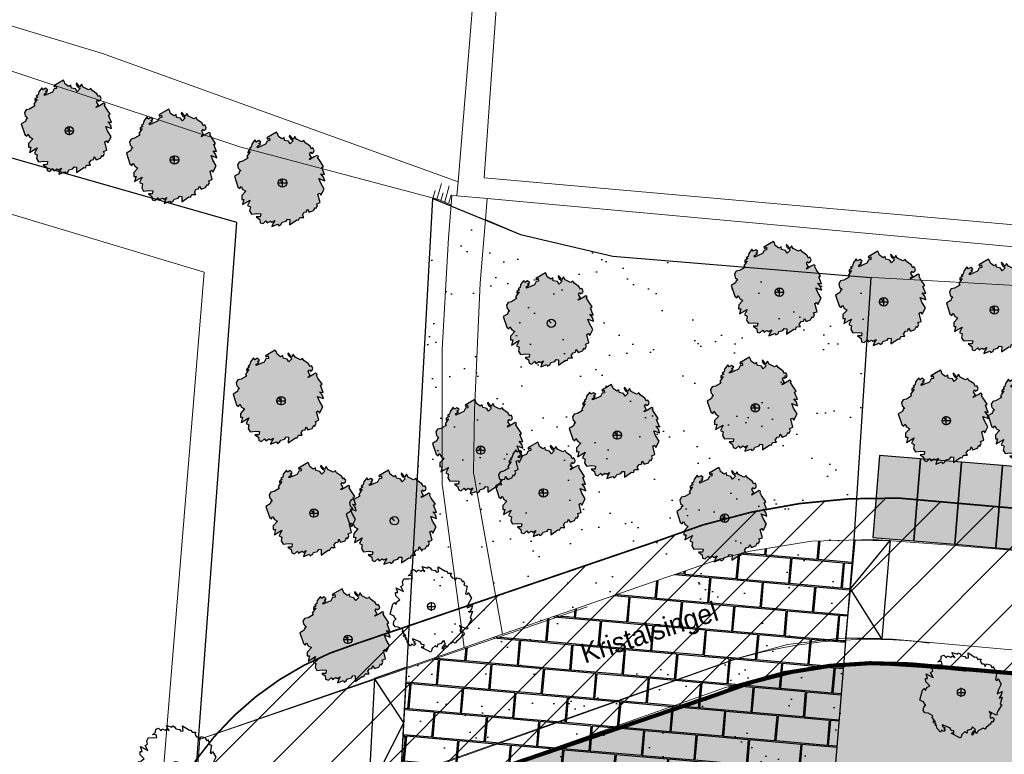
# Model space of a CAD drawing. Extents: x -1000932 to 2054797, y 285738 to 764020.
# Tile 513 of 656: x 283262 to 343121, y 585529 to 630166. Entities that reach past the tile are written whole.
import ezdxf

# ---------------------------------------------------------------- set-up
doc = ezdxf.new("R2010")
doc.units = 0
doc.header["$MEASUREMENT"] = 0
doc.linetypes.add('DASHDOT', pattern=[1, 0.5, -0.25, 0, -0.25])
doc.layers.get('0').update_dxf_attribs({"color": 1, "linetype": 'CONTINUOUS'})
for name, color, linetype in [('--schets', 3, 'CONTINUOUS'), ('--schets pp', 1, 'CONTINUOUS'), ('-boom', 8, 'CONTINUOUS'), ('-boom beschermd', 82, 'CONTINUOUS'), ('31.', 7, 'CONTINUOUS'), ('A-0010--', 4, 'CONTINUOUS'), ('A-0900-TERREIN', 14, 'CONTINUOUS'), ('bomen', 1, 'CONTINUOUS')]:
    doc.layers.add(name, color=color, linetype=linetype)
for name, color, linetype, lineweight in [('Q10', 7, 'CONTINUOUS', 0), ('S04', 7, 'CONTINUOUS', 0), ('T04', 84, 'CONTINUOUS', 0), ('T09', 7, 'CONTINUOUS', 0), ('V00', 7, 'CONTINUOUS', 0), ('W03', 5, 'CONTINUOUS', 0), ('Z06', 7, 'CONTINUOUS', 0)]:
    doc.layers.add(name, color=color, linetype=linetype, lineweight=lineweight)
doc.styles.add('Style-INTL_ISO_EQUAL', font='INTL_ISO_EQUAL.shx')

# ---------------------------------------------------------------- blocks, each defined once
blk = doc.blocks.new('S04')
at = {"layer": 'S04', "color": 7, "linetype": 'Continuous', "lineweight": 0}
for p, q in [((0, 0.0502), (0.0502, 0.0502)), ((0, 0.0251), (0.1004, 0.0251)), ((0, 0), (0.0502, 0)), ((0, -0.0251), (0.1004, -0.0251)), ((0, -0.0502), (0.0502, -0.0502))]:
    blk.add_line(p, q, dxfattribs=at)
blk = doc.blocks.new('eigendomssituatie')
at = {"layer": '--schets pp', "linetype": 'Continuous', "transparency": 33554495}
h = blk.add_hatch(color=72, dxfattribs=at)
h.dxf.hatch_style = 1
edge = h.paths.add_edge_path()
edge.add_line((-4176.73854586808, 36691.06924980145), (18463.26145401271, 34709.06924984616))
edge.add_arc((17095.50999903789, 29904.28082499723), 4995.671711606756, -8.030102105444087, 74.11024197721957, ccw=False)
edge.add_line((22042.19821628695, 29206.41871005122), (21519.26145413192, 23075.06924982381))
edge.add_line((21519.26145413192, 23075.06924982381), (20841.66028853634, 15037.05444403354))
edge.add_line((20841.66028853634, 15037.05444403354), (9221.227534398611, 16016.65189056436))
edge.add_line((9221.227534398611, 16016.65189056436), (-3884.161830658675, 17236.71420983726))
edge.add_line((-3884.161830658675, 17236.71420983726), (-5436.461187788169, 504.3732174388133))
edge.add_line((-5436.461187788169, 504.3732174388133), (0.01009560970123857, -0.01570527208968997))
edge.add_line((0.01009560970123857, -0.01570527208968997), (-2500.443734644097, -26949.25618684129))
edge.add_line((-2500.443734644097, -26949.25618684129), (-6846.575806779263, -26546.03876589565))
edge.add_line((-6846.575806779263, -26546.03876589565), (-6942.65260836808, -27581.58700016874))
edge.add_line((-6942.65260836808, -27581.58700016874), (-9441.92006868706, -27349.73178386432))
edge.add_line((-9441.92006868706, -27349.73178386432), (-9345.841399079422, -26314.14745333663))
edge.add_line((-9345.841399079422, -26314.14745333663), (-13692.1799018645, -25910.91512983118))
edge.add_line((-13692.1799018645, -25910.91512983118), (-13547.04518649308, -23805.32137516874))
edge.add_line((-13547.04518649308, -23805.32137516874), (-35801.37771154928, -21685.47999814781))
edge.add_line((-35801.37771154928, -21685.47999814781), (-39085.49633917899, -21480.62403194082))
edge.add_line((-39085.49633917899, -21480.62403194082), (-35449.19473665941, 20057.36991770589))
edge.add_line((-35449.19473665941, 20057.36991770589), (-40995.94876814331, 20385.16075669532))
edge.add_line((-40995.94876814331, 20385.16075669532), (-40395.08653578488, 23168.33528979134))
edge.add_arc((-32072.55263851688, 19913.76534113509), 8936.262978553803, 110.35386289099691, 158.6417595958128, ccw=False)
edge.add_line((-35180.73854598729, 28292.06924983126), (-16026.04323336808, 34806.76749201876))
edge.add_arc((-6099.484764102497, 10583.2012472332), 26178.57377053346, 85.78798549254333, 112.28329390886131, ccw=False)
at = {"layer": '--schets pp', "color": 72, "linetype": 'Continuous', "const_width": 250}
blk.add_lwpolyline([(-4176.73854586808, 36691.06924980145), (18463.26145401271, 34709.06924984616, -0.3745828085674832), (22042.19821628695, 29206.41871005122), (21519.26145413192, 23075.06924982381), (20841.66028853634, 15037.05444403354), (9221.227534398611, 16016.65189056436), (-3884.161830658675, 17236.71420983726), (-5436.461187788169, 504.3732174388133), (0.01009560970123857, -0.01570527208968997), (-2500.443734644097, -26949.25618684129), (-6846.575806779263, -26546.03876589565), (-6942.65260836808, -27581.58700016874), (-9441.92006868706, -27349.73178386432), (-9345.841399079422, -26314.14745333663), (-13692.1799018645, -25910.91512983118), (-13547.04518649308, -23805.32137516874), (-35801.37771154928, -21685.47999814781), (-39085.49633917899, -21480.62403194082), (-35449.19473665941, 20057.36991770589), (-40995.94876814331, 20385.16075669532), (-40395.08653578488, 23168.33528979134, -0.2138698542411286), (-35180.73854598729, 28292.06924983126), (-16026.04323336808, 34806.76749201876, -0.1161253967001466)], format="xyb", close=True, dxfattribs=at)
blk = doc.blocks.new('Boom2')
at = {"layer": '-boom beschermd', "linetype": 'Continuous', "transparency": 33554559}
h = blk.add_hatch(color=76, dxfattribs=at)
h.dxf.hatch_style = 1
h.paths.add_polyline_path([(2240.141075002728, 1374.766463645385), (2146.682121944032, 1534.056125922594), (2181.519351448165, 1631.045440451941), (2095.917912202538, 1672.609482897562), (1934.719123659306, 1577.977185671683), (1832.328912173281, 1517.874499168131), (1638.855365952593, 1404.301295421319), (1657.686024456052, 1476.504264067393), (1771.432777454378, 1543.341232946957), (1651.219506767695, 1748.129382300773), (1731.645532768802, 1871.831033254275), (1778.392115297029, 1792.229360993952), (1894.065031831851, 1860.110946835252), (1933.653675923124, 1975.169062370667), (1846.796372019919, 2123.085103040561), (1767.132160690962, 2076.341741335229), (1666.942831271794, 2246.987987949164), (1379.934805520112, 2444.611185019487), (1306.472365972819, 2569.766456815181), (1169.873849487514, 2489.639101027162), (844.5268539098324, 2650.628845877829), (741.234987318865, 2824.553776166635), (644.213260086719, 2655.331512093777), (427.2188535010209, 2905.186350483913), (407.8961862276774, 2828.68866730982), (480.0289215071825, 2705.808017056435), (656.815061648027, 2555.612111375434), (475.5552824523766, 2369.160615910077), (367.5066993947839, 2532.626519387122), (121.3562126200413, 2587.048410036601), (98.06576855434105, 2757.006413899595), (-38.46982344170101, 2676.840683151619), (-249.7553960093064, 2828.220939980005), (-308.1654745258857, 2997.497008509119), (-354.9713324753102, 3077.16053464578), (-946.667514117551, 2729.801284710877), (-906.5883834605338, 2661.517821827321), (-792.7790485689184, 2728.347663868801), (-776.1916387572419, 2569.746544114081), (-928.0936730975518, 2541.806113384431), (-1029.189389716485, 2344.748450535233), (-1517.74067203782, 2134.387594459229), (-1512.329084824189, 2229.421383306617), (-1341.616692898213, 2329.634876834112), (-1440.57784236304, 2393.960073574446), (-1315.360074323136, 2467.423198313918), (-1441.07545576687, 2577.239070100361), (-1600.40353582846, 2483.721098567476), (-1673.901557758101, 2608.915045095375), (-1864.634544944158, 2357.613609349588), (-1898.371300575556, 2177.709501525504), (-2013.921585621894, 2097.930107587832), (-1924.599891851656, 2039.85898357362), (-2095.27747223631, 1939.677123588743), (-2096.770641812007, 1829.302558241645), (-1958.169074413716, 1910.944152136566), (-2167.131348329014, 1601.712823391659), (-2107.028276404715, 1499.28745776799), (-2425.625418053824, 1312.213096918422), (-2629.748889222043, 1268.910172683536), (-2730.887056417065, 1102.447633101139), (-2687.611474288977, 898.3238621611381), (-2535.204357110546, 743.0166301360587), (-2626.248974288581, 689.5777892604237), (-2661.040189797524, 562.0246424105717), (-2922.734617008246, 408.3651811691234), (-2708.701920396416, -242.6399843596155), (-2588.630274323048, -342.9390319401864), (-2514.872299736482, -207.8644873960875), (-2407.991054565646, -389.9224308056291), (-2221.322100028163, -499.4450460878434), (-2475.123859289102, -770.8297417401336), (-2478.239149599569, -1007.253103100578), (-2341.545247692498, -1003.168333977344), (-2423.181575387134, -1318.629152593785), (-1959.918396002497, -1045.783964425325), (-2120.690183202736, -1378.183681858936), (-1954.502042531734, -1458.569703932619), (-1995.926428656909, -1690.881553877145), (-1879.03513097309, -1889.479187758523), (-1552.389413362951, -1855.372657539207), (-1320.192255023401, -1878.140929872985), (-1349.123504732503, -2063.437991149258), (-1591.288126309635, -2067.92125562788), (-1378.915912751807, -2221.141272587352), (-1353.618822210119, -2420.555610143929), (-1184.430145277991, -2474.250883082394), (-1006.358195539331, -2308.452764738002), (-932.8954133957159, -2433.639284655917), (-737.5511586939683, -2318.951755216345), (-638.6248207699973, -2383.30858549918), (-467.8850867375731, -2283.094792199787), (-569.0541594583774, -2449.58892250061), (-638.7877225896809, -2643.521321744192), (-275.3988389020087, -2506.685487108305), (-221.9948095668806, -2597.761737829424), (-96.80472623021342, -2524.267664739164), (-23.1128969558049, -2389.217284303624), (215.1559547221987, -2325.851315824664), (295.5119293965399, -2202.173871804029), (444.7190316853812, -2221.672086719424), (435.5481258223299, -2551.753402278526), (872.1380053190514, -2246.143979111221), (973.8677015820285, -2262.975032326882), (1045.584046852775, -2098.460163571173), (1287.745105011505, -2094.008190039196), (1207.618091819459, -1957.440921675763), (1320.136664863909, -1784.282902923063), (1462.563899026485, -1761.899804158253), (1516.235350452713, -1592.676230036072), (1623.116595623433, -1774.734173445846), (1888.83187087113, -1679.963857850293), (1987.994297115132, -1484.013393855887), (2034.765343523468, -1563.708553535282), (2129.239022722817, -1385.84182941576), (2078.980470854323, -1261.697857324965), (2287.321842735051, -1185.870174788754), (2158.631930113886, -680.039676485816), (2261.060859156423, -619.9053136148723), (2334.527204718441, -745.060542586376), (2534.143883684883, -369.7948894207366), (2326.29700600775, -16.83356961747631), (2218.516478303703, 260.4311739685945), (2567.790882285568, 127.5726252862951), (2496.10785023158, 350.5345326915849), (2341.264198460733, 546.7159466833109), (2554.470749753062, 503.746077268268), (2387.661646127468, 941.138933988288), (2490.055677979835, 1001.249475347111)])
at = {"layer": '-boom beschermd', "linetype": 'Continuous'}
blk.add_lwpolyline([(2240.141075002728, 1374.766463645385), (2146.682121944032, 1534.056125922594), (2181.519351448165, 1631.045440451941), (2095.917912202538, 1672.609482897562), (1934.719123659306, 1577.977185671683), (1832.328912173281, 1517.874499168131), (1638.855365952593, 1404.301295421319), (1657.686024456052, 1476.504264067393), (1771.432777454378, 1543.341232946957), (1651.219506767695, 1748.129382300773), (1731.645532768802, 1871.831033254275), (1778.392115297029, 1792.229360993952), (1894.065031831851, 1860.110946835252), (1933.653675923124, 1975.169062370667), (1846.796372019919, 2123.085103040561), (1767.132160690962, 2076.341741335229), (1666.942831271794, 2246.987987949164), (1379.934805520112, 2444.611185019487), (1306.472365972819, 2569.766456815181), (1169.873849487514, 2489.639101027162), (844.5268539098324, 2650.628845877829), (741.234987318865, 2824.553776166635), (644.213260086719, 2655.331512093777), (427.2188535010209, 2905.186350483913), (407.8961862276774, 2828.68866730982), (480.0289215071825, 2705.808017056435), (656.815061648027, 2555.612111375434), (475.5552824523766, 2369.160615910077), (367.5066993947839, 2532.626519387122), (121.3562126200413, 2587.048410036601), (98.06576855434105, 2757.006413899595), (-38.46982344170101, 2676.840683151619), (-249.7553960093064, 2828.220939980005), (-308.1654745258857, 2997.497008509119), (-354.9713324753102, 3077.16053464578), (-946.667514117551, 2729.801284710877), (-906.5883834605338, 2661.517821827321), (-792.7790485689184, 2728.347663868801), (-776.1916387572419, 2569.746544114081), (-928.0936730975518, 2541.806113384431), (-1029.189389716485, 2344.748450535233), (-1517.74067203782, 2134.387594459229), (-1512.329084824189, 2229.421383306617), (-1341.616692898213, 2329.634876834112), (-1440.57784236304, 2393.960073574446), (-1315.360074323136, 2467.423198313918), (-1441.07545576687, 2577.239070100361), (-1600.40353582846, 2483.721098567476), (-1673.901557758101, 2608.915045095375), (-1864.634544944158, 2357.613609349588), (-1898.371300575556, 2177.709501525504), (-2013.921585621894, 2097.930107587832), (-1924.599891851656, 2039.85898357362), (-2095.27747223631, 1939.677123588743), (-2096.770641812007, 1829.302558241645), (-1958.169074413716, 1910.944152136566), (-2167.131348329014, 1601.712823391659), (-2107.028276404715, 1499.28745776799), (-2425.625418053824, 1312.213096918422), (-2629.748889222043, 1268.910172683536), (-2730.887056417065, 1102.447633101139), (-2687.611474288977, 898.3238621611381), (-2535.204357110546, 743.0166301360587), (-2626.248974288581, 689.5777892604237), (-2661.040189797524, 562.0246424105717), (-2922.734617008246, 408.3651811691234), (-2708.701920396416, -242.6399843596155), (-2588.630274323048, -342.9390319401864), (-2514.872299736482, -207.8644873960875), (-2407.991054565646, -389.9224308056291), (-2221.322100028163, -499.4450460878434), (-2475.123859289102, -770.8297417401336), (-2478.239149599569, -1007.253103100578), (-2341.545247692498, -1003.168333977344), (-2423.181575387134, -1318.629152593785), (-1959.918396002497, -1045.783964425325), (-2120.690183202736, -1378.183681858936), (-1954.502042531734, -1458.569703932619), (-1995.926428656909, -1690.881553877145), (-1879.03513097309, -1889.479187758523), (-1552.389413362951, -1855.372657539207), (-1320.192255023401, -1878.140929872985), (-1349.123504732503, -2063.437991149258), (-1591.288126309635, -2067.92125562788), (-1378.915912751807, -2221.141272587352), (-1353.618822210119, -2420.555610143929), (-1184.430145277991, -2474.250883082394), (-1006.358195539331, -2308.452764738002), (-932.8954133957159, -2433.639284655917), (-737.5511586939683, -2318.951755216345), (-638.6248207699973, -2383.30858549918), (-467.8850867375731, -2283.094792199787), (-569.0541594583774, -2449.58892250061), (-638.7877225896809, -2643.521321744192), (-275.3988389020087, -2506.685487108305), (-221.9948095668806, -2597.761737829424), (-96.80472623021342, -2524.267664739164), (-23.1128969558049, -2389.217284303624), (215.1559547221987, -2325.851315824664), (295.5119293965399, -2202.173871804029), (444.7190316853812, -2221.672086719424), (435.5481258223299, -2551.753402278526), (872.1380053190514, -2246.143979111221), (973.8677015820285, -2262.975032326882), (1045.584046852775, -2098.460163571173), (1287.745105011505, -2094.008190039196), (1207.618091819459, -1957.440921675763), (1320.136664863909, -1784.282902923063), (1462.563899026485, -1761.899804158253), (1516.235350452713, -1592.676230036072), (1623.116595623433, -1774.734173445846), (1888.83187087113, -1679.963857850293), (1987.994297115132, -1484.013393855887), (2034.765343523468, -1563.708553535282), (2129.239022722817, -1385.84182941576), (2078.980470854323, -1261.697857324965), (2287.321842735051, -1185.870174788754), (2158.631930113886, -680.039676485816), (2261.060859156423, -619.9053136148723), (2334.527204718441, -745.060542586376), (2534.143883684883, -369.7948894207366), (2326.29700600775, -16.83356961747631), (2218.516478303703, 260.4311739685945), (2567.790882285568, 127.5726252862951), (2496.10785023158, 350.5345326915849), (2341.264198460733, 546.7159466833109), (2554.470749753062, 503.746077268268), (2387.661646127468, 941.138933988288), (2490.055677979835, 1001.249475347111)], close=True, dxfattribs=at)
blk.add_lwpolyline([(0, 0), (-162.9241695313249, 195.9990656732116)], dxfattribs=at)
blk.add_circle((0, 0), 254.8723577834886, dxfattribs=at)
blk = doc.blocks.new('boom')
at = {"layer": '31.', "color": 7, "linetype": 'Continuous'}
for points in [[(2251.80828051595, -1106.205926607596), (2173.887591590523, -1256.205493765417), (2210.303128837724, -1343.212250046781), (2134.01737931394, -1385.236413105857), (1982.216964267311, -1306.337424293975), (1885.793354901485, -1256.224297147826), (1703.603915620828, -1161.53094182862), (1724.220932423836, -1226.642753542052), (1831.338077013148, -1282.37241938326), (1731.107258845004, -1475.215363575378), (1810.449942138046, -1584.490554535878), (1849.428164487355, -1509.532590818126), (1958.351373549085, -1566.126334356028), (1999.960998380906, -1669.427246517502), (1927.535710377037, -1808.721166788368), (1852.517681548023, -1769.750629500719), (1768.989292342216, -1930.443442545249), (1515.964705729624, -2124.603458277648), (1454.715516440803, -2242.457359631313), (1326.085039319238, -2175.658874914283), (1036.296854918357, -2338.137602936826), (950.0803199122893, -2501.971368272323), (853.4300944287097, -2351.874397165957), (666.8589403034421, -2590.471371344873), (645.5920018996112, -2521.459279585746), (705.7373041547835, -2405.746017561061), (860.2430165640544, -2260.136272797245), (685.7817176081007, -2098.250700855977), (594.7287687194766, -2252.751059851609), (372.3060847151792, -2314.09832386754), (359.0236219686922, -2470.538109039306), (230.4509567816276, -2403.702663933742), (44.46268121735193, -2552.023372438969), (-0.947729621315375, -2709.492246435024), (-39.97943810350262, -2784.51713332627), (-597.1746060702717, -2494.899703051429), (-563.7541439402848, -2430.59817462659), (-456.5828730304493, -2486.320026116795), (-448.8926459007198, -2340.571254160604), (-589.0511153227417, -2322.190292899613), (-690.7442434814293, -2146.840910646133), (-1147.19952013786, -1977.583268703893), (-1137.773566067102, -2064.195474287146), (-977.0207761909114, -2147.749738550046), (-1064.44396277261, -2211.208338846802), (-946.5297172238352, -2272.451776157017), (-1056.263172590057, -2378.752786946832), (-1206.295684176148, -2300.781599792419), (-1267.571476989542, -2418.669929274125), (-1453.753130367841, -2197.96488541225), (-1493.066052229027, -2035.121278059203), (-1602.439628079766, -1967.644271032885), (-1523.534554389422, -1910.356782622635), (-1684.259961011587, -1826.82816559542), (-1690.826643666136, -1726.013215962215), (-1560.296378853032, -1794.106256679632), (-1765.85499384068, -1521.307316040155), (-1715.74770695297, -1424.856922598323), (-2015.770382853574, -1268.879820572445), (-2204.38651482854, -1238.911540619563), (-2304.670585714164, -1091.528656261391), (-2274.736274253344, -902.9164417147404), (-2142.746676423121, -753.7808347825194), (-2228.485123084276, -709.2262538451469), (-2266.297799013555, -594.2808795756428), (-2512.727176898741, -466.1631036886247), (-2347.774639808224, 138.9603937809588), (-2242.753754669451, 236.2958245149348), (-2168.968191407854, 116.3050894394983), (-2079.855939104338, 287.7469081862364), (-1914.390939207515, 396.6484921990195), (-2159.162320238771, 632.7459877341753), (-2173.146963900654, 848.692170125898), (-2048.015596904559, 851.4008923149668), (-2137.499847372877, 1135.897056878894), (-1701.209176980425, 908.3335933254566), (-1863.818897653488, 1204.585402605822), (-1715.713569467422, 1285.889265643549), (-1764.518872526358, 1496.275491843), (-1667.032586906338, 1683.306273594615), (-1366.868504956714, 1667.519393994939), (-1155.708429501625, 1699.277924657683), (-1190.879303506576, 1867.275065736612), (-1412.43674064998, 1859.967295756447), (-1225.537870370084, 2010.017902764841), (-1211.815051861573, 2193.478551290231), (-1059.70369904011, 2250.533744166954), (-889.1232609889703, 2107.382555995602), (-827.8782579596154, 2225.265453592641), (-643.9286475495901, 2129.643180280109), (-556.5404370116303, 2193.125344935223), (-395.7491250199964, 2109.577628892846), (-496.0681719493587, 2256.984077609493), (-568.9489074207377, 2430.958846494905), (-230.3545297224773, 2323.012531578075), (-185.8318856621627, 2408.773994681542), (-67.94424363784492, 2347.496129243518), (5.775274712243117, 2227.525459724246), (226.5480552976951, 2180.836944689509), (305.8248332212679, 2071.58085274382), (441.2807912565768, 2096.433503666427), (417.3459203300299, 2397.702575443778), (830.8054949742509, 2138.941381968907), (922.993691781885, 2159.116191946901), (996.295911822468, 2012.128974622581), (1217.841430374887, 2019.464624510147), (1151.039446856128, 1890.865216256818), (1262.043796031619, 1737.899254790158), (1393.285145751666, 1724.148071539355), (1450.313874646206, 1572.001324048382), (1539.426126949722, 1743.443142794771), (1786.763878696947, 1669.339513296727), (1886.634697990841, 1494.912051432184), (1925.631290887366, 1569.961469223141), (2020.362428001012, 1411.834044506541)], [(2020.362428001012, 1411.834044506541), (1980.268502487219, 1295.998359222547), (2174.275552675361, 1236.508194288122), (2080.48679799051, 768.0988398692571), (2176.937790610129, 717.960065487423), (2238.186700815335, 835.8158999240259), (2438.329387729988, 502.2257036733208), (2264.97943182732, 169.8100759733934), (2179.532251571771, -88.69085307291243), (2492.516642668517, 49.20364684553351), (2437.501084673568, -157.9729910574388), (2305.214954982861, -344.5843578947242), (2498.067593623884, -295.2585980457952), (2366.214191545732, -702.9093504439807), (2462.630068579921, -753.023593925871), (2251.80828051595, -1106.205926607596)]]:
    blk.add_lwpolyline(points, dxfattribs=at)
blk.add_circle((0, 0), 234.5930326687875, dxfattribs=at)
blk = doc.blocks.new('UNNAMED')
at = {"color": 0}
for p, q in [((-0.5, 0), (0.5, 0)), ((0, -0.5), (0, 0.5))]:
    blk.add_line(p, q, dxfattribs=at)
blk = doc.blocks.new('nieuwe bomen')
at = {"layer": '-boom beschermd', "linetype": 'Continuous', "true_color": 0xd5bf15, "transparency": 33554559}
h = blk.add_hatch(color=52, dxfattribs=at)
h.dxf.hatch_style = 1
h.paths.add_polyline_path([(2240.141075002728, 1374.766463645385), (2146.682121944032, 1534.056125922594), (2181.519351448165, 1631.045440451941), (2095.917912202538, 1672.609482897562), (1934.719123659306, 1577.977185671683), (1832.328912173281, 1517.874499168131), (1638.855365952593, 1404.301295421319), (1657.686024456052, 1476.504264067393), (1771.432777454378, 1543.341232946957), (1651.219506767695, 1748.129382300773), (1731.645532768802, 1871.831033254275), (1778.392115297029, 1792.229360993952), (1894.065031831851, 1860.110946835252), (1933.653675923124, 1975.169062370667), (1846.796372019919, 2123.085103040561), (1767.132160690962, 2076.341741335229), (1666.942831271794, 2246.987987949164), (1379.934805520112, 2444.611185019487), (1306.472365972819, 2569.766456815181), (1169.873849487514, 2489.639101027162), (844.5268539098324, 2650.628845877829), (741.234987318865, 2824.553776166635), (644.213260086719, 2655.331512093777), (427.2188535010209, 2905.186350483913), (407.8961862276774, 2828.68866730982), (480.0289215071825, 2705.808017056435), (656.815061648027, 2555.612111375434), (475.5552824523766, 2369.160615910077), (367.5066993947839, 2532.626519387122), (121.3562126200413, 2587.048410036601), (98.06576855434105, 2757.006413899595), (-38.46982344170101, 2676.840683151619), (-249.7553960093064, 2828.220939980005), (-308.1654745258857, 2997.497008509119), (-354.9713324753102, 3077.16053464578), (-946.667514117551, 2729.801284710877), (-906.5883834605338, 2661.517821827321), (-792.7790485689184, 2728.347663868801), (-776.1916387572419, 2569.746544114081), (-928.0936730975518, 2541.806113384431), (-1029.189389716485, 2344.748450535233), (-1517.74067203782, 2134.387594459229), (-1512.329084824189, 2229.421383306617), (-1341.616692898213, 2329.634876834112), (-1440.57784236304, 2393.960073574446), (-1315.360074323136, 2467.423198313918), (-1441.07545576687, 2577.239070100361), (-1600.40353582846, 2483.721098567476), (-1673.901557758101, 2608.915045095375), (-1864.634544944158, 2357.613609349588), (-1898.371300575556, 2177.709501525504), (-2013.921585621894, 2097.930107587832), (-1924.599891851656, 2039.85898357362), (-2095.27747223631, 1939.677123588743), (-2096.770641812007, 1829.302558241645), (-1958.169074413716, 1910.944152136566), (-2167.131348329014, 1601.712823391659), (-2107.028276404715, 1499.28745776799), (-2425.625418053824, 1312.213096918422), (-2629.748889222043, 1268.910172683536), (-2730.887056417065, 1102.447633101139), (-2687.611474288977, 898.3238621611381), (-2535.204357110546, 743.0166301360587), (-2626.248974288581, 689.5777892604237), (-2661.040189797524, 562.0246424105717), (-2922.734617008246, 408.3651811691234), (-2708.701920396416, -242.6399843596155), (-2588.630274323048, -342.9390319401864), (-2514.872299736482, -207.8644873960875), (-2407.991054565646, -389.9224308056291), (-2221.322100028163, -499.4450460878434), (-2475.123859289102, -770.8297417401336), (-2478.239149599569, -1007.253103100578), (-2341.545247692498, -1003.168333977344), (-2423.181575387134, -1318.629152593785), (-1959.918396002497, -1045.783964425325), (-2120.690183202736, -1378.183681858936), (-1954.502042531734, -1458.569703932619), (-1995.926428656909, -1690.881553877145), (-1879.03513097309, -1889.479187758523), (-1552.389413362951, -1855.372657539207), (-1320.192255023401, -1878.140929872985), (-1349.123504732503, -2063.437991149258), (-1591.288126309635, -2067.92125562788), (-1378.915912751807, -2221.141272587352), (-1353.618822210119, -2420.555610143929), (-1184.430145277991, -2474.250883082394), (-1006.358195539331, -2308.452764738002), (-932.8954133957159, -2433.639284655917), (-737.5511586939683, -2318.951755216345), (-638.6248207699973, -2383.30858549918), (-467.8850867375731, -2283.094792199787), (-569.0541594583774, -2449.58892250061), (-638.7877225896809, -2643.521321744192), (-275.3988389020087, -2506.685487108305), (-221.9948095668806, -2597.761737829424), (-96.80472623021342, -2524.267664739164), (-23.1128969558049, -2389.217284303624), (215.1559547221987, -2325.851315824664), (295.5119293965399, -2202.173871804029), (444.7190316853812, -2221.672086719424), (435.5481258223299, -2551.753402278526), (872.1380053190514, -2246.143979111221), (973.8677015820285, -2262.975032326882), (1045.584046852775, -2098.460163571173), (1287.745105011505, -2094.008190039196), (1207.618091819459, -1957.440921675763), (1320.136664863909, -1784.282902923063), (1462.563899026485, -1761.899804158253), (1516.235350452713, -1592.676230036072), (1623.116595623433, -1774.734173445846), (1888.83187087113, -1679.963857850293), (1987.994297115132, -1484.013393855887), (2034.765343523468, -1563.708553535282), (2129.239022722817, -1385.84182941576), (2078.980470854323, -1261.697857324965), (2287.321842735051, -1185.870174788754), (2158.631930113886, -680.039676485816), (2261.060859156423, -619.9053136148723), (2334.527204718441, -745.060542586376), (2534.143883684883, -369.7948894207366), (2326.29700600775, -16.83356961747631), (2218.516478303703, 260.4311739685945), (2567.790882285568, 127.5726252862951), (2496.10785023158, 350.5345326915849), (2341.264198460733, 546.7159466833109), (2554.470749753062, 503.746077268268), (2387.661646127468, 941.138933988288), (2490.055677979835, 1001.249475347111)])
at = {"layer": '-boom beschermd', "color": 52, "linetype": 'Continuous', "true_color": 0xd5bf15}
blk.add_lwpolyline([(2240.141075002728, 1374.766463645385), (2146.682121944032, 1534.056125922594), (2181.519351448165, 1631.045440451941), (2095.917912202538, 1672.609482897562), (1934.719123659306, 1577.977185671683), (1832.328912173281, 1517.874499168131), (1638.855365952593, 1404.301295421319), (1657.686024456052, 1476.504264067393), (1771.432777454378, 1543.341232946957), (1651.219506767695, 1748.129382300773), (1731.645532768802, 1871.831033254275), (1778.392115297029, 1792.229360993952), (1894.065031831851, 1860.110946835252), (1933.653675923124, 1975.169062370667), (1846.796372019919, 2123.085103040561), (1767.132160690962, 2076.341741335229), (1666.942831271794, 2246.987987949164), (1379.934805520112, 2444.611185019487), (1306.472365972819, 2569.766456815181), (1169.873849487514, 2489.639101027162), (844.5268539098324, 2650.628845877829), (741.234987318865, 2824.553776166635), (644.213260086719, 2655.331512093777), (427.2188535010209, 2905.186350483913), (407.8961862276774, 2828.68866730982), (480.0289215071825, 2705.808017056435), (656.815061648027, 2555.612111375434), (475.5552824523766, 2369.160615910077), (367.5066993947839, 2532.626519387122), (121.3562126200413, 2587.048410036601), (98.06576855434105, 2757.006413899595), (-38.46982344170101, 2676.840683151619), (-249.7553960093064, 2828.220939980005), (-308.1654745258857, 2997.497008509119), (-354.9713324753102, 3077.16053464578), (-946.667514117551, 2729.801284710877), (-906.5883834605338, 2661.517821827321), (-792.7790485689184, 2728.347663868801), (-776.1916387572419, 2569.746544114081), (-928.0936730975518, 2541.806113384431), (-1029.189389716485, 2344.748450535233), (-1517.74067203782, 2134.387594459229), (-1512.329084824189, 2229.421383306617), (-1341.616692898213, 2329.634876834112), (-1440.57784236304, 2393.960073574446), (-1315.360074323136, 2467.423198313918), (-1441.07545576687, 2577.239070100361), (-1600.40353582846, 2483.721098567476), (-1673.901557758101, 2608.915045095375), (-1864.634544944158, 2357.613609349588), (-1898.371300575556, 2177.709501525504), (-2013.921585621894, 2097.930107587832), (-1924.599891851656, 2039.85898357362), (-2095.27747223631, 1939.677123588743), (-2096.770641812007, 1829.302558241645), (-1958.169074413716, 1910.944152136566), (-2167.131348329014, 1601.712823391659), (-2107.028276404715, 1499.28745776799), (-2425.625418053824, 1312.213096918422), (-2629.748889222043, 1268.910172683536), (-2730.887056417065, 1102.447633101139), (-2687.611474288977, 898.3238621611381), (-2535.204357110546, 743.0166301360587), (-2626.248974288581, 689.5777892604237), (-2661.040189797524, 562.0246424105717), (-2922.734617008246, 408.3651811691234), (-2708.701920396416, -242.6399843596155), (-2588.630274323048, -342.9390319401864), (-2514.872299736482, -207.8644873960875), (-2407.991054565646, -389.9224308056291), (-2221.322100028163, -499.4450460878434), (-2475.123859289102, -770.8297417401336), (-2478.239149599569, -1007.253103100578), (-2341.545247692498, -1003.168333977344), (-2423.181575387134, -1318.629152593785), (-1959.918396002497, -1045.783964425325), (-2120.690183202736, -1378.183681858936), (-1954.502042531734, -1458.569703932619), (-1995.926428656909, -1690.881553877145), (-1879.03513097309, -1889.479187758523), (-1552.389413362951, -1855.372657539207), (-1320.192255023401, -1878.140929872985), (-1349.123504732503, -2063.437991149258), (-1591.288126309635, -2067.92125562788), (-1378.915912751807, -2221.141272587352), (-1353.618822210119, -2420.555610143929), (-1184.430145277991, -2474.250883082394), (-1006.358195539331, -2308.452764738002), (-932.8954133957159, -2433.639284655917), (-737.5511586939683, -2318.951755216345), (-638.6248207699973, -2383.30858549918), (-467.8850867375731, -2283.094792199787), (-569.0541594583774, -2449.58892250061), (-638.7877225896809, -2643.521321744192), (-275.3988389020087, -2506.685487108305), (-221.9948095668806, -2597.761737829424), (-96.80472623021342, -2524.267664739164), (-23.1128969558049, -2389.217284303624), (215.1559547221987, -2325.851315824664), (295.5119293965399, -2202.173871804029), (444.7190316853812, -2221.672086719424), (435.5481258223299, -2551.753402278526), (872.1380053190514, -2246.143979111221), (973.8677015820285, -2262.975032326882), (1045.584046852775, -2098.460163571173), (1287.745105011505, -2094.008190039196), (1207.618091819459, -1957.440921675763), (1320.136664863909, -1784.282902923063), (1462.563899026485, -1761.899804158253), (1516.235350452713, -1592.676230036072), (1623.116595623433, -1774.734173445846), (1888.83187087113, -1679.963857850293), (1987.994297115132, -1484.013393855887), (2034.765343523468, -1563.708553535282), (2129.239022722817, -1385.84182941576), (2078.980470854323, -1261.697857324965), (2287.321842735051, -1185.870174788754), (2158.631930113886, -680.039676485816), (2261.060859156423, -619.9053136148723), (2334.527204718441, -745.060542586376), (2534.143883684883, -369.7948894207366), (2326.29700600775, -16.83356961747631), (2218.516478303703, 260.4311739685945), (2567.790882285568, 127.5726252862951), (2496.10785023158, 350.5345326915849), (2341.264198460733, 546.7159466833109), (2554.470749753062, 503.746077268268), (2387.661646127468, 941.138933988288), (2490.055677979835, 1001.249475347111)], close=True, dxfattribs=at)
blk.add_lwpolyline([(0, 0), (-162.9241695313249, 195.9990656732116)], dxfattribs=at)
blk.add_circle((0, 0), 254.8723577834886, dxfattribs=at)

msp = doc.modelspace()

# ---------------------------------------------------------------- hatches: boundary and pattern name
at = {"layer": '--schets pp', "linetype": 'Continuous'}
h = msp.add_hatch(color=71, dxfattribs=at)
h.dxf.hatch_style = 1
h.paths.add_polyline_path([(352977.613002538, 602251.9487771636), (352569.6213607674, 597268.6222957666), (355061.284601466, 597064.6264748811), (355469.2762432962, 602047.952956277)])
h.paths.add_polyline_path([(335535.9703154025, 603679.9195235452), (335127.9786736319, 598696.5930421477), (337619.6419143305, 598492.5972212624), (338027.6335561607, 603475.9237026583)])
h.paths.add_polyline_path([(338027.6335561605, 603475.9237026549), (337619.6419143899, 598492.5972212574), (340111.3051550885, 598288.6014003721), (340519.2967969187, 603271.927881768)])
h.paths.add_polyline_path([(340519.2967969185, 603271.9278817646), (340111.3051551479, 598288.6014003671), (342602.9683958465, 598084.6055794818), (343010.9600376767, 603067.9320608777)])
h.paths.add_polyline_path([(343010.9600376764, 603067.9320608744), (342602.9683959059, 598084.6055794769), (345094.6316366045, 597880.6097585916), (345502.6232784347, 602863.9362399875)])
h.paths.add_polyline_path([(345502.6232784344, 602863.9362399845), (345094.6316366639, 597880.609758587), (347586.2948773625, 597676.6139377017), (347994.2865191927, 602659.9404190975)])
h.paths.add_polyline_path([(347994.2865191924, 602659.9404190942), (347586.2948774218, 597676.6139376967), (350077.9581181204, 597472.6181168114), (350485.9497599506, 602455.9445982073)])
h.paths.add_polyline_path([(350485.9497608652, 602455.944598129), (350077.9581190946, 597472.6181167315), (352569.6213597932, 597268.6222958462), (352977.6130016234, 602251.9487772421)])
h = msp.add_hatch(dxfattribs=at)
h.set_pattern_fill('ANSI31', color=241, scale=20000)
h.set_pattern_definition([(45, (0, 0), (-1767.766952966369, 1767.766952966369), [])])
edge = h.paths.add_edge_path()
edge.add_line((355804.7511520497, 599424.8507344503), (354111.3177823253, 580081.0911526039))
edge.add_line((354111.3177823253, 580081.0911526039), (361601.6670026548, 579453.9825543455))
edge.add_line((361601.6670026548, 579453.9825543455), (354729.8815622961, 500066.6636393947))
edge.add_line((354729.8815622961, 500066.6636393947), (345617.5396752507, 493354.47228252))
edge.add_line((345617.5396752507, 493354.47228252), (344373.9413207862, 482143.6864718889))
edge.add_line((344373.9413207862, 482143.6864718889), (343887.1058944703, 482209.9640236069))
edge.add_line((343887.1058944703, 482209.9640236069), (340754.5433487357, 459200.0250188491))
edge.add_line((340754.5433487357, 459200.0250188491), (314922.2949527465, 465342.6042660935))
edge.add_line((314922.2949527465, 465342.6042660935), (318240.7456150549, 486994.8467683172))
edge.add_line((318240.7456150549, 486994.8467683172), (286025.0114112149, 493299.4517478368))
edge.add_line((286025.0114112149, 493299.4517478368), (290594.9185933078, 575452.4547945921))
edge.add_arc((309231.8188555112, 574415.7440086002), 18665.71243315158, 106.97638786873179, 176.8161014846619, ccw=False)
edge.add_line((303781.8493533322, 592268.1010816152), (321937.56925588, 598455.6892980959))
edge.add_arc((335714.4237618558, 564014.9986440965), 37093.97380711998, 88.43968645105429, 111.8022387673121, ccw=False)
edge.add_line((336724.4645847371, 601095.2185779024), (338248.2503043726, 600961.8200224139))
edge.add_line((338248.2503043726, 600961.8200224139), (355804.7511520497, 599424.8507344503))
edge = h.paths.add_edge_path(flags=16)
edge.add_line((344970.7460233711, 590335.0579495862), (343273.9974750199, 570953.4297279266))
edge.add_line((343273.9974750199, 570953.4297279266), (350774.1102127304, 570325.5037064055))
edge.add_line((350774.1102127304, 570325.5037064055), (345157.2144449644, 505435.4835656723))
edge.add_line((345157.2144449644, 505435.4835656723), (336161.2691324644, 498809.0304406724))
edge.add_line((336161.2691324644, 498809.0304406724), (335565.1519449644, 493435.1554406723))
edge.add_line((335565.1519449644, 493435.1554406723), (335327.4592749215, 493467.5148117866))
edge.add_line((335327.4592749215, 493467.5148117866), (332334.2378824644, 471481.0929406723))
edge.add_line((332334.2378824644, 471481.0929406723), (326203.2849696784, 472938.9553594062))
edge.add_line((326203.2849696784, 472938.9553594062), (329579.1206949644, 494965.6241906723))
edge.add_line((329579.1206949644, 494965.6241906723), (296493.3313912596, 501440.4985696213))
edge.add_line((296493.3313912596, 501440.4985696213), (300579.4827126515, 574897.0456240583))
edge.add_arc((309231.8188555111, 574415.7440086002), 8665.712433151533, 106.1143616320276, 176.8161014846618, ccw=False)
edge.add_line((306826.6029566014, 582740.977245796), (325429.2066324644, 589080.8663781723))
edge.add_arc((335714.4237618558, 564014.9986440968), 27093.97380711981, 89.0254667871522, 112.30969579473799, ccw=False)
edge.add_line((336175.2378824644, 591105.053406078), (337376.1441324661, 590999.9210656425))
edge.add_line((337376.1441324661, 590999.9210656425), (344970.7460233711, 590335.0579495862))
at = {"layer": '-boom', "linetype": 'Continuous', "ltscale": 100}
h = msp.add_hatch(dxfattribs=at)
h.set_pattern_fill('AR-SAND', color=102, scale=2000)
h.set_pattern_definition([(37.50000000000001, (525442.8780962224, 0), (-125.9867162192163, 3853.647538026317), [0, -3040, 0, -3400, 0, -3250]), (7.499999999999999, (525442.8780962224, 0), (3539.553410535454, 5644.292130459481), [0, -1640, 0, -2740, 0, -1050]), (327.5, (522982.8780962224, 0), (6228.28372350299, 11.31810707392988), [0, -1000, 0, -3600, 0, -4700]), (317.5, (522982.8780962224, 0), (6012.253209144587, 1755.351129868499), [0, -500, 0, -2360, 0, -2700])])
h.paths.add_polyline_path([(303510.3886062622, 544865.1368257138), (305886.1327687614, 574077.0349352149), (308384.7106612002, 619307.184064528), (313718.1441324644, 617118.92106565), (319321.1441324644, 615802.9210656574), (335014.0804616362, 614571.8300984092), (333094.7891780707, 585192.218832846), (330583.6395679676, 557369.1361904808), (318628.1786220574, 558440.3853793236), (317442.5613213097, 545408.0912011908), (310283.2885065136, 546072.2943711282), (310098.6652294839, 544211.4741169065)])
h = msp.add_hatch(dxfattribs=at)
h.set_pattern_fill('AR-B816C', color=253, scale=200, angle=175)
h.set_pattern_definition([(175, (0, 0), (-1733.360705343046, -1454.46232855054), [3125, -75]), (175, (1587.374836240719, -214.163790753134), (-1733.360705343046, -1454.46232855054), [3125, -75]), (265, (0, 0), (1454.46232855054, -1733.360705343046), [-1675, 1525]), (265, (74.71460235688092, -6.536680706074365), (1454.46232855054, -1733.360705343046), [-1675, 1525])])
h.paths.add_polyline_path([(303510.3886062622, 544865.1368257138), (305834.0035622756, 574080.7517348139), (306806.9784077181, 590746.511480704), (325246.2917145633, 597196.2966428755), (327664.1441323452, 597881.9210656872), (331443.8449812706, 598488.9234073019), (333967.7615598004, 598556.875776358), (330583.3078765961, 557365.4611101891), (318628.1786220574, 558440.3853793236), (317442.5613213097, 545408.0912011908), (310283.2885065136, 546072.2943711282), (310098.6652294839, 544211.4741169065)])

# ---------------------------------------------------------------- linework, layer by layer
at = {"layer": '--schets pp', "ltscale": 200}
for points in [[(335535.9703154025, 603679.9195235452), (335127.9786736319, 598696.5930421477), (337619.6419143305, 598492.5972212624), (338027.6335561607, 603475.9237026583)], [(338027.6335561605, 603475.9237026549), (337619.6419143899, 598492.5972212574), (340111.3051550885, 598288.6014003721), (340519.2967969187, 603271.927881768)], [(340519.2967969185, 603271.9278817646), (340111.3051551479, 598288.6014003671), (342602.9683958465, 598084.6055794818), (343010.9600376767, 603067.9320608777)], [(343010.9600376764, 603067.9320608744), (342602.9683959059, 598084.6055794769), (345094.6316366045, 597880.6097585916), (345502.6232784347, 602863.9362399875)]]:
    msp.add_lwpolyline(points, close=True, dxfattribs=at)
at = {"layer": '--schets pp', "color": 241, "linetype": 'Continuous', "const_width": 100}
for points in [[(355804.7511520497, 599424.8507344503), (354111.3177823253, 580081.0911526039), (361601.6670026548, 579453.9825543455), (354729.8815622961, 500066.6636393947), (345617.5396752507, 493354.47228252), (344373.9413207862, 482143.6864718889), (343887.1058944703, 482209.9640236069), (340754.5433487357, 459200.0250188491), (314922.2949527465, 465342.6042660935), (318240.7456150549, 486994.8467683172), (286025.0114112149, 493299.4517478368), (290594.9185933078, 575452.4547945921, -0.3145300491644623), (303781.8493533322, 592268.1010816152), (321937.56925588, 598455.6892980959, -0.1022929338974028), (336724.4645847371, 601095.2185779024), (338248.2503043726, 600961.8200224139)], [(344970.7460233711, 590335.0579495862), (343273.9974750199, 570953.4297279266), (350774.1102127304, 570325.5037064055), (345157.2144449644, 505435.4835656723), (336161.2691324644, 498809.0304406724), (335565.1519449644, 493435.1554406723), (335327.4592749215, 493467.5148117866), (332334.2378824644, 471481.0929406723), (326203.2849696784, 472938.9553594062), (329579.1206949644, 494965.6241906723), (296493.3313912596, 501440.4985696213), (300579.4827126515, 574897.0456240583, -0.3186683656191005), (306826.6029566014, 582740.977245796), (325429.2066324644, 589080.8663781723, -0.1019476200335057), (336175.2378824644, 591105.053406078), (337376.1441324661, 590999.9210656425)]]:
    msp.add_lwpolyline(points, format="xyb", close=True, dxfattribs=at)
at = {"linetype": 'Continuous'}
for points in [[(303510.3886062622, 544865.1368257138), (305886.1327687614, 574077.0349352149), (308384.7106612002, 619307.184064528), (313718.1441324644, 617118.92106565), (319321.1441324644, 615802.9210656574), (335009.9887001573, 614509.2016081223), (333967.7615598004, 598556.875776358), (330583.3078765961, 557365.4611101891), (318628.1786220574, 558440.3853793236), (317442.5613213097, 545408.0912011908), (310283.2885065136, 546072.2943711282), (310098.6652294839, 544211.4741169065), (303510.3886062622, 544865.1368257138)], [(335678.9837949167, 592547.4813267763), (333763.7410243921, 595574.0725586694), (336173.6917418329, 598515.1939991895)], [(304458.1320577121, 583209.9648965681), (306619.0346094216, 587446.3250825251), (304831.6590493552, 590143.2127811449)]]:
    msp.add_lwpolyline(points, dxfattribs=at)
for points in [[(333477.4210838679, 592589.0535626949), (334050.0609649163, 598559.0915546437), (336173.6917418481, 598515.1939991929), (335678.9837949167, 592547.4813267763)], [(306437.9829026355, 584066.8230973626), (306800.0863162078, 590825.8270676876), (304831.659049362, 590143.2127811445), (304458.1320577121, 583209.9648965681)]]:
    msp.add_lwpolyline(points, close=True, dxfattribs=at)
at = {"layer": '31.', "color": 7, "linetype": 'Continuous', "lineweight": 25, "ltscale": 10}
msp.add_lwpolyline([(240141.0399225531, 602936.9043436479), (232286.0399225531, 584022.9043436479), (237548.0399225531, 582010.9043436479), (236120.0399225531, 578341.9043436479), (242453.0399225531, 576707.9043436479), (241854.0399225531, 574262.9043436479), (250140.0399225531, 571295.9043436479), (291895.0399225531, 556343.9043436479), (296454.0399225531, 617844.9043436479), (254210.0399225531, 629924.9043436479), (249710.0399225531, 616384.9043436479), (249505.0399225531, 616447.9043436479), (243687.0399225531, 601177.9043436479)], close=True, dxfattribs=at)
at = {"layer": 'A-0010--', "color": 14, "linetype": 'DASHDOT', "lineweight": 13}
for points in [[(291895.0972574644, 556371.9835656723), (294719.8453043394, 594491.7804406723)], [(337169.2300699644, 590873.5382531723), (335181.2456949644, 590998.6066125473)], [(339158.2535074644, 590750.4523156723), (337169.2300699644, 590873.5382531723)], [(340816.2847574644, 590579.4425500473), (339158.2535074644, 590750.4523156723)], [(325429.2066324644, 589080.8663781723), (318463.1441324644, 586618.9816125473)]]:
    msp.add_lwpolyline(points, dxfattribs=at)
at = {"layer": 'A-0010--', "color": 7, "linetype": 'Continuous', "lineweight": 0}
for points in [[(335181.2456949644, 590998.6066125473), (335043.4253824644, 591006.9991906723), (334905.5738199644, 591014.0988000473), (334767.7066324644, 591019.9386437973), (334629.8160074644, 591024.4855187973), (334491.9331949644, 591027.7394250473), (334354.0425699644, 591029.7335656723), (334216.1753824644, 591030.4327844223), (334078.3238199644, 591029.8741906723), (333940.4956949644, 591028.0206750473), (333802.7144449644, 591024.8956750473), (333664.9800699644, 591020.4777062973), (333527.3081949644, 591014.7999719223), (333389.6988199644, 591007.8507531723), (333252.1597574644, 590999.6183312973), (333114.7144449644, 590990.1046594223), (332977.3628824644, 590979.3195031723), (332840.1050699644, 590967.2745812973), (332702.9566324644, 590953.9366906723), (332565.9331949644, 590939.3468469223), (332429.0425699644, 590923.4659875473), (332292.2769449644, 590906.3253625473), (332155.6675699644, 590887.9113000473), (332019.2066324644, 590868.2257531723), (331882.9175699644, 590847.2706750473), (331746.8003824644, 590825.0538781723), (331610.8628824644, 590801.5558312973), (331475.1128824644, 590776.7960656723), (331339.5660074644, 590750.7648156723), (331204.2300699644, 590723.4738000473)], [(331204.2300699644, 590723.4738000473), (331001.6285074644, 590679.8155969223), (330799.2456949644, 590635.2101281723), (330597.0816324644, 590589.6788781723), (330395.1441324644, 590543.2198937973), (330193.4331949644, 590495.8234094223), (329991.9488199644, 590447.5011437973), (329790.7066324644, 590398.2413781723), (329589.6988199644, 590348.0441125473), (329388.9331949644, 590296.9191125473), (329188.4175699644, 590244.8800500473), (328988.1441324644, 590191.9015344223), (328788.1206949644, 590137.9972375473), (328588.3472574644, 590083.1788781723), (328388.8394449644, 590027.4327844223), (328189.5816324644, 589970.7491906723), (327990.5972574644, 589913.1593469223), (327791.8785074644, 589854.6339562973), (327593.4253824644, 589795.2023156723), (327395.2456949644, 589734.8448937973), (327197.3472574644, 589673.5616906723), (326999.7222574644, 589611.3722375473), (326802.3863199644, 589548.2570031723), (326605.3316324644, 589484.2238000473), (326408.5660074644, 589419.2765344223), (326212.0972574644, 589353.4132531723), (326015.9253824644, 589286.6554406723), (325820.0503824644, 589218.9718469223), (325624.4722574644, 589150.3722375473), (325429.2066324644, 589080.8663781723)]]:
    msp.add_lwpolyline(points, dxfattribs=at)
at = {"layer": 'A-0900-TERREIN', "color": 14, "linetype": 'Continuous', "lineweight": 13}
for points in [[(317760.2886637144, 594491.7804406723), (294120.8785074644, 586408.7491906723)], [(294120.8785074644, 586408.7491906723), (292285.8785074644, 561645.5460656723), (293600.1643478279, 559558.0781463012), (292610.3175585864, 543836.73212789), (292357.8785074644, 541088.7804406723), (288990.8785074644, 481465.7804406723), (293606.8472574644, 481205.0929406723)]]:
    msp.add_lwpolyline(points, dxfattribs=at)
for points in [[(338542.8785074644, 592291.7804406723, 0.1034367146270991), (326970.8785074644, 591361.7804406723)], [(326970.8785074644, 591361.7804406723), (306133.8785074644, 583958.7804406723, 0.3252451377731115), (299030.8804605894, 574135.7804406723), (298330.8785074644, 560602.7804406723), (297527.8785074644, 559083.7804406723), (297395.8785074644, 555824.7804406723), (297892.8785074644, 554612.7804406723), (297393.8785074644, 546438.7804406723), (297393.8785074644, 546438.7804406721), (296896.8785074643, 540316.7804406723), (296896.8785074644, 540316.7804406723), (296338.9906784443, 531197.926864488), (301331.6139545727, 530926.4258098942), (300245.6097362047, 510955.9327049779), (295252.9864600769, 511227.4337595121), (293834.8785074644, 487040.7804406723), (293457.8785074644, 477392.7804406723), (310915.8785074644, 474405.7804406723), (326023.8785074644, 472192.7804406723), (326187.1988199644, 472942.7804406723), (332334.2378824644, 471481.0929406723), (334504.2691324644, 470963.9054406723)], [(326970.8785074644, 591361.7804406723), (306133.8785074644, 583958.7804406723, 0.3252451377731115), (299030.8804605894, 574135.7804406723), (298330.8785074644, 560602.7804406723), (298073.2835473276, 557017.7083274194), (297892.8785074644, 554612.7804406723), (297892.8785074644, 554612.7804406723), (297393.8785074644, 546438.7804406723), (297075.0916574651, 543593.9357442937), (296970.4777632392, 541670.1945484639), (296896.8785074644, 540316.7804406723), (296414.8785074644, 532296.7804406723), (296355.0748011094, 531197.0522028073), (295091.9675220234, 508265.2496497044), (294934.8785074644, 505842.7804406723), (293834.8785074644, 487040.7804406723), (293457.8785074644, 477392.7804406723), (310915.8785074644, 474405.7804406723), (326023.8785074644, 472192.7804406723), (326187.1988199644, 472942.7804406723), (332334.2378824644, 471481.0929406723), (334504.2691324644, 470963.9054406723)], [(339321.5894449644, 590705.4366906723), (337663.8785074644, 590834.7491906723, 0.1070059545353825), (326353.8785074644, 589572.7804406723)]]:
    msp.add_lwpolyline(points, format="xyb", dxfattribs=at)
at = {"layer": 'Q10', "flags": 128}
for points in [[(309910.1441324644, 620310.9210656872), (311205.1441323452, 635922.9210656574), (343626.1441324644, 633295.9210656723), (343514.1441323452, 631935.9210656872), (312501.1441324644, 634550.9210656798), (311502.1441323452, 620553.92106565), (348280.1441324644, 617304.9210656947), (348134.1441323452, 615950.9210656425)], [(309841.1441324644, 619472.9210656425), (309910.1441324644, 620310.9210656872)], [(311686.1441323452, 619302.9210656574), (309841.1441324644, 619472.9210656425)], [(348134.1441323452, 615950.9210656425), (311686.1441323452, 619302.9210656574)]]:
    msp.add_lwpolyline(points, dxfattribs=at)
at = {"layer": 'T04', "flags": 128}
msp.add_lwpolyline([(256617.1441323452, 626183.92106565), (294485.1441323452, 614822.9210656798), (289769.1441323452, 557416.9210656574), (274416.1441323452, 562803.92106565)], dxfattribs=at)
at = {"layer": 'T09', "flags": 128}
for points in [[(308868.1441324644, 619171.9210656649), (308716.1441324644, 619235.9210656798), (296637.1441323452, 622443.9210656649), (280003.1441324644, 627955.92106565), (263953.1441323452, 633353.9210656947), (241929.1441324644, 640187.9210656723), (230357.1441323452, 643503.9210656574), (216418.1441323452, 647981.9210656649)], [(372720.1441323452, 627058.92106565), (371631.1441323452, 627172.9210656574), (355734.1441324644, 628990.9210656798), (354937.1441324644, 628568.9210656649), (354309.1441324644, 627560.9210656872), (353143.1441324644, 615735.9210656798), (352461.1441324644, 614593.9210656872), (351450.1441324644, 613883.9210656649), (349940.1441324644, 613663.9210656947), (334061.1441323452, 614562.9210656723), (319321.1441324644, 615802.9210656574), (313718.1441324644, 617118.92106565), (311581.1441324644, 618023.9210656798)], [(309487.1441323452, 618909.9210656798), (308868.1441324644, 619171.9210656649)]]:
    msp.add_lwpolyline(points, dxfattribs=at)
at = {"layer": 'V00', "flags": 128}
for points in [[(309487.1441323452, 618909.9210656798), (309535.1441324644, 619490.9210656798), (309841.1441324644, 619472.9210656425)], [(311686.1441323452, 619302.9210656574), (311581.1441324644, 618023.9210656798)], [(308946.1441324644, 610121.9210656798), (309323.1441323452, 616910.9210656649), (309487.1441323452, 618909.9210656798)], [(311581.1441324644, 618023.9210656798), (311263.1441323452, 614170.9210656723), (310902.1441324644, 606424.9210656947)], [(335195.1441323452, 598589.9210656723), (331405.9549268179, 598487.9032789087), (327664.1441323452, 597881.9210656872)], [(339608.1441324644, 598252.9210656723), (335195.1441323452, 598589.9210656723)], [(347474.1441324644, 597608.9210656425), (339608.1441324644, 598252.9210656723)], [(327664.1441323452, 597881.9210656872), (325788.1441324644, 597379.92106565)], [(323085.1441323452, 596463.9210656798), (325788.1441324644, 597379.92106565)], [(323085.1441323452, 596463.9210656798), (321649.1441323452, 595965.9210656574)], [(321649.1441323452, 595965.9210656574), (316367.1441323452, 594133.9210656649)], [(316367.1441323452, 594133.9210656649), (312622.1441323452, 592834.9210656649)], [(312622.1441323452, 592834.9210656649), (309525.1441324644, 591760.9210656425)], [(326833.1441323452, 591342.9210656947), (329935.2936699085, 592195.5837316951), (333127.519183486, 592595.6607805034), (336344.1441323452, 592534.9210656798)], [(309525.1441324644, 591760.9210656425), (294207.1441324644, 586448.9210656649), (292265.1441324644, 561913.9210656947)], [(306052.1441324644, 583993.92106565), (326833.1441323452, 591342.9210656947)], [(326113.1441324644, 589571.9210656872), (329786.8258607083, 590582.0870031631), (333566.6029920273, 591061.3129414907), (337376.1441324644, 590999.9210656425)], [(337376.1441324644, 590999.9210656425), (360016.1441323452, 589017.9210656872)], [(306372.1441323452, 582600.9210656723), (326113.1441324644, 589571.9210656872)]]:
    msp.add_lwpolyline(points, dxfattribs=at)
for points in [[(308946.1441324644, 610121.9210656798), (308952.0500239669, 601886.1753983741, 0.03337106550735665), (308956.5423315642, 601819.6590362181), (310278.8197727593, 592022.2861407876)], [(310902.1441324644, 606424.9210656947), (310853.4781942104, 602649.2516500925, 0.04806442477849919), (310861.4452554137, 602553.6758510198), (312622.1441323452, 592834.9210656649)], [(336344.1441323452, 592534.9210656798), (350133.7954195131, 591289.5315958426, -0.4140431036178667), (351039.2787623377, 590203.7434578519), (349642.514588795, 574727.8495188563), (349597.5701801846, 574229.8736156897, 0.4142135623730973), (350503.6331692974, 573144.0329921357), (354488.0708988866, 572784.4208176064, 0.4140280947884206), (355573.854399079, 573689.8531209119), (357025.3666815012, 589659.3769912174, -0.4142135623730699), (358111.7344657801, 590564.8078484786), (359034.5486291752, 590480.9785117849)]]:
    msp.add_lwpolyline(points, format="xyb", dxfattribs=at)
at = {"layer": 'W03', "flags": 128}
for points in [[(216975.1441323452, 649715.9210656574), (288305.1441324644, 628108.9210656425), (309253.1441324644, 620547.9210656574)], [(309253.1441324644, 620547.9210656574), (309910.1441324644, 620310.9210656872)]]:
    msp.add_lwpolyline(points, dxfattribs=at)

# ---------------------------------------------------------------- block references
at = {"layer": '--schets', "linetype": 'Continuous'}
for p in [(286280.3908519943, 623423.4795213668), (292674.3908519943, 621646.4795213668), (299238.3908519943, 620248.4795213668), (329448.3908519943, 613608.4795213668), (335789.3908519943, 613022.4795213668), (342521.3908517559, 612534.4795213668), (299156.3908517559, 607012.4795213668), (327984.3908517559, 606583.4795213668), (339594.3908519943, 605803.4795213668), (345057.3908519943, 605705.4795213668), (319594.3908519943, 604925.4795213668), (311287.3908519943, 604011.4795213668), (315107.3908519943, 601413.4795213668), (301151.3908519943, 600187.4795213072), (326125.3908517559, 599877.4795213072), (303215.3908519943, 592510.4795213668)]:
    msp.add_blockref('Boom2', p, dxfattribs=at)
at = {"layer": '--schets pp', "linetype": 'Continuous'}
for name, p in [('nieuwe bomen', (315581.4540099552, 611717.3363845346)), ('nieuwe bomen', (306041.1309458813, 599719.969901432)), ('eigendomssituatie', (341552.8826783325, 554308.8518158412))]:
    msp.add_blockref(name, p, dxfattribs=at)
at = {"layer": '-boom', "linetype": 'Continuous'}
for p in [(308291.3908517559, 594517.4795213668), (340500.3908517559, 589292.4795213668), (292751.3908517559, 584857.4795213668)]:
    msp.add_blockref('boom', p, dxfattribs=at)
at = {"layer": 'bomen', "xscale": 531.2874016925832, "yscale": 531.2874016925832, "zscale": 531.2874016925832}
for p in [(286280.3908519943, 623423.4795213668), (292674.3908519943, 621646.4795213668), (299238.3908519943, 620248.4795213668), (329448.3908519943, 613608.4795213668), (335789.3908519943, 613022.4795213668), (342521.3908517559, 612534.4795213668), (299156.3908517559, 607012.4795213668), (327984.3908517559, 606583.4795213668), (339594.3908519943, 605803.4795213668), (319594.3908519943, 604925.4795213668), (311287.3908519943, 604011.4795213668), (315107.3908519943, 601413.4795213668), (301151.3908519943, 600187.4795213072), (326125.3908517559, 599877.4795213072), (308291.3908517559, 594517.4795213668), (303215.3908519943, 592510.4795213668), (340500.3908517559, 589292.4795213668)]:
    msp.add_blockref('UNNAMED', p, dxfattribs=at)
at = {"layer": 'S04', "xscale": 10000.00000000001, "yscale": 10000.00000000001, "zscale": 10000.00000000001, "rotation": 74.36856552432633}
msp.add_blockref('S04', (308868.1441324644, 619171.9210656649), dxfattribs=at)

# ---------------------------------------------------------------- texts
at = {"layer": 'Z06', "style": 'Style-INTL_ISO_EQUAL'}
msp.add_text('Kristalsingel', height=1200, rotation=17.96638378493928, dxfattribs=at).set_placement((317605.4820858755, 591036.4133464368))

doc.saveas('drawing.dxf')
